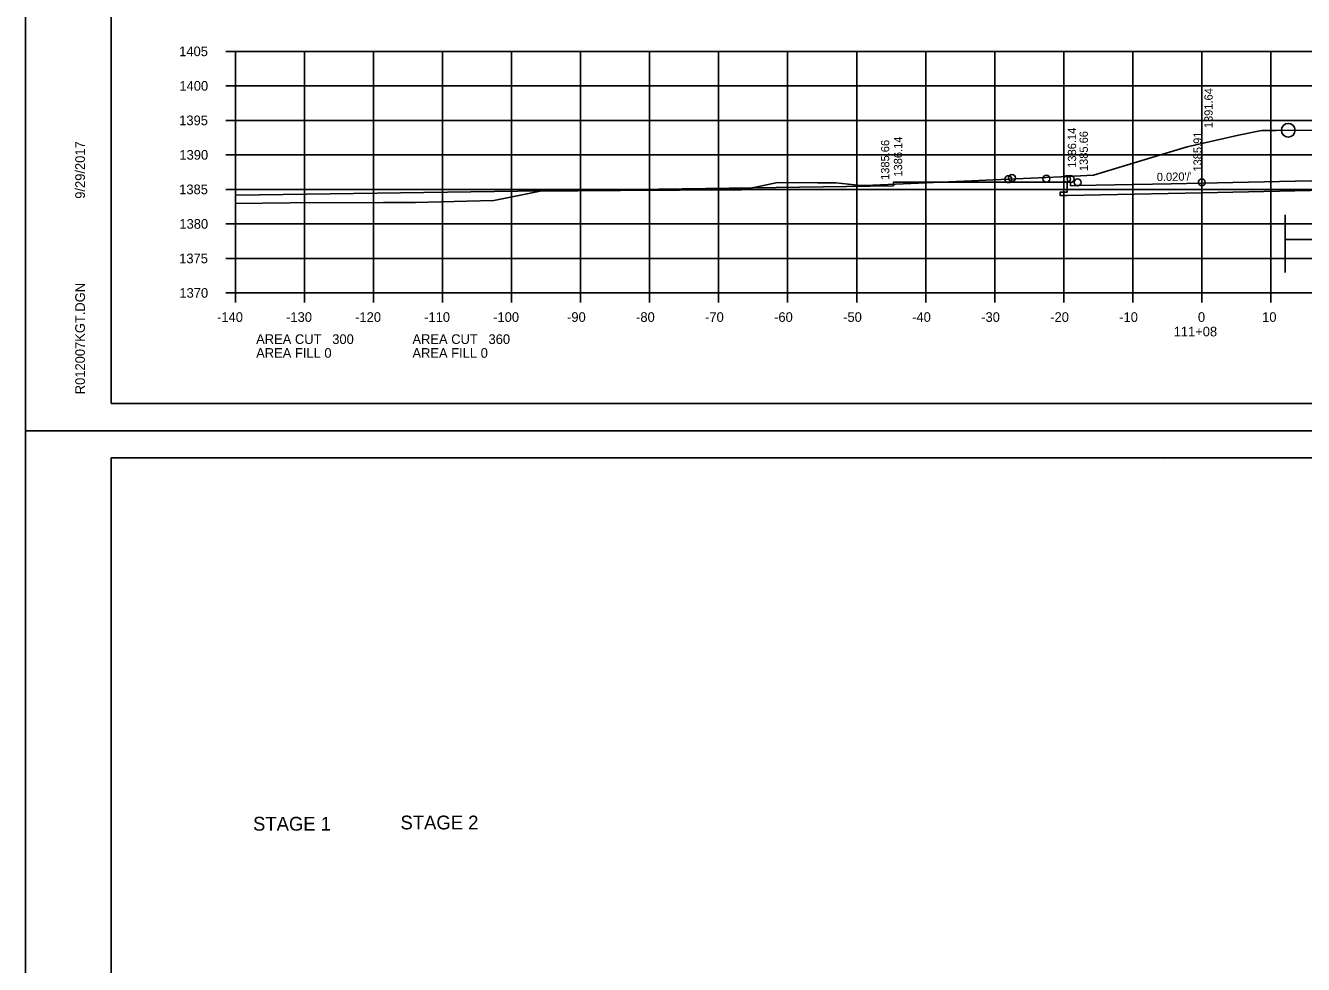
# Model space of a CAD drawing. Extents: x 1374311 to 1383814, y 384102 to 406278.
# Drawn here: x 1382550.5 to 1382735.6, y 386748.6 to 386884.7 of the extents above; entities that cross this region are included whole.
import ezdxf

# ---------------------------------------------------------------- set-up
doc = ezdxf.new("R2010")
doc.units = 0
for name, color, linetype in [('R_Axis', 7, 'Continuous'), ('R_Axis Annot', 7, 'Continuous'), ('R_Border', 7, 'Continuous'), ('R_Exist Surface', 7, 'Continuous'), ('R_Fin Surface', 7, 'Continuous'), ('R_Grid', 7, 'Continuous'), ('R_No Plot', 7, 'Continuous'), ('R_Water', 7, 'Continuous'), ('R_Xsect Elev', 7, 'Continuous'), ('R_Xsect Slope', 7, 'Continuous')]:
    doc.layers.add(name, color=color, linetype=linetype)

msp = doc.modelspace()

# ---------------------------------------------------------------- linework, layer by layer
at = {"layer": 'R_Axis'}
for p, q in [((1382579.46, 386880.92), (1382580.86, 386880.92)), ((1382580.86, 386845.92), (1382580.86, 386880.92)), ((1382579.46, 386875.92), (1382580.86, 386875.92)), ((1382579.46, 386870.92), (1382580.86, 386870.92)), ((1382579.46, 386865.92), (1382580.86, 386865.92)), ((1382579.46, 386860.92), (1382580.86, 386860.92)), ((1382579.46, 386855.92), (1382580.86, 386855.92)), ((1382579.46, 386850.92), (1382580.86, 386850.92)), ((1382579.46, 386845.92), (1382580.86, 386845.92)), ((1382580.86, 386845.92), (1382860.86, 386845.92)), ((1382580.86, 386844.52), (1382580.86, 386845.92)), ((1382590.86, 386844.52), (1382590.86, 386845.92)), ((1382600.86, 386844.52), (1382600.86, 386845.92)), ((1382610.86, 386844.52), (1382610.86, 386845.92)), ((1382620.86, 386844.52), (1382620.86, 386845.92)), ((1382630.86, 386844.52), (1382630.86, 386845.92)), ((1382640.86, 386844.52), (1382640.86, 386845.92)), ((1382650.86, 386844.52), (1382650.86, 386845.92)), ((1382660.86, 386844.52), (1382660.86, 386845.92)), ((1382670.86, 386844.52), (1382670.86, 386845.92)), ((1382680.86, 386844.52), (1382680.86, 386845.92)), ((1382690.86, 386844.52), (1382690.86, 386845.92)), ((1382700.86, 386844.52), (1382700.86, 386845.92)), ((1382710.86, 386844.52), (1382710.86, 386845.92)), ((1382720.86, 386844.52), (1382720.86, 386845.92)), ((1382730.86, 386844.52), (1382730.86, 386845.92))]:
    msp.add_line(p, q, dxfattribs=at)
at = {"layer": 'R_Border'}
for p, q in [((1382562.86, 386829.92), (1382562.86, 387035.38)), ((1382562.86, 386829.92), (1382562.86, 386829.92)), ((1382879.04, 386829.92), (1382562.86, 386829.92)), ((1382562.86, 386822.04), (1382879.04, 386822.04)), ((1382562.86, 386616.58), (1382562.86, 386822.04)), ((1382715.38, 386821.78), (1382715.38, 386821.78)), ((1382715.38, 386821.78), (1382715.38, 386821.78))]:
    msp.add_line(p, q, dxfattribs=at)
at = {"layer": 'R_Exist Surface'}
msp.add_lwpolyline([(1382580.86, 386858.87), (1382588.76, 386858.98), (1382602.3, 386859.04), (1382606.96, 386859.04), (1382614.39, 386859.22), (1382618.3, 386859.31), (1382621.65, 386860), (1382624.99, 386860.68), (1382630.44, 386860.71), (1382636.66, 386860.74), (1382645.19, 386860.81), (1382654.17, 386860.85), (1382656.68, 386861.36), (1382659.41, 386861.93), (1382665.17, 386861.89), (1382667.85, 386861.87), (1382671.5, 386861.5), (1382673.22, 386861.51), (1382687.49, 386862.18), (1382689.56, 386862.25), (1382700.44, 386862.75), (1382705.17, 386863), (1382714.74, 386865.86), (1382718.76, 386867.08), (1382726.17, 386868.76), (1382729.27, 386869.41), (1382729.57, 386869.44), (1382731.69, 386869.46), (1382733.39, 386869.48), (1382742.28, 386869.47)], dxfattribs=at)
at = {"layer": 'R_Fin Surface'}
for points in [[(1382580.96, 386860.08), (1382676.19, 386861.45), (1382676.19, 386861.95), (1382701.35, 386861.95), (1382701.47, 386861.95), (1382701.85, 386861.95), (1382701.86, 386861.57), (1382701.86, 386861.45), (1382702.61, 386861.46), (1382702.86, 386861.47), (1382716.4, 386861.74), (1382720.86, 386861.83), (1382734.4, 386862.1), (1382744.06, 386862.29)], [(1382745.61, 386860.93), (1382720.86, 386860.43), (1382701.35, 386860.04), (1382700.35, 386860.02), (1382700.36, 386860.52), (1382701.36, 386860.52), (1382701.35, 386862.05)]]:
    msp.add_lwpolyline(points, dxfattribs=at)
at = {"layer": 'R_Grid'}
for p, q in [((1382580.86, 386880.92), (1382860.86, 386880.92)), ((1382580.86, 386845.92), (1382580.86, 386880.92)), ((1382590.86, 386845.92), (1382590.86, 386880.92)), ((1382600.86, 386845.92), (1382600.86, 386880.92)), ((1382610.86, 386845.92), (1382610.86, 386880.92)), ((1382620.86, 386845.92), (1382620.86, 386880.92)), ((1382630.86, 386845.92), (1382630.86, 386880.92)), ((1382640.86, 386845.92), (1382640.86, 386880.92)), ((1382650.86, 386845.92), (1382650.86, 386880.92)), ((1382660.86, 386845.92), (1382660.86, 386880.92)), ((1382670.86, 386845.92), (1382670.86, 386880.92)), ((1382680.86, 386845.92), (1382680.86, 386880.92)), ((1382690.86, 386845.92), (1382690.86, 386880.92)), ((1382700.86, 386845.92), (1382700.86, 386880.92)), ((1382710.86, 386845.92), (1382710.86, 386880.92)), ((1382720.86, 386845.92), (1382720.86, 386880.92)), ((1382730.86, 386845.92), (1382730.86, 386880.92)), ((1382580.86, 386875.92), (1382860.86, 386875.92)), ((1382580.86, 386870.92), (1382860.86, 386870.92)), ((1382580.86, 386865.92), (1382860.86, 386865.92)), ((1382580.86, 386860.92), (1382860.86, 386860.92)), ((1382580.86, 386855.92), (1382860.86, 386855.92)), ((1382580.86, 386850.92), (1382860.86, 386850.92)), ((1382580.86, 386845.92), (1382860.86, 386845.92))]:
    msp.add_line(p, q, dxfattribs=at)
at = {"layer": 'R_No Plot'}
for p, q in [((1382550.46, 386825.94), (1382883.79, 386825.94)), ((1382550.46, 386825.93), (1382883.79, 386825.93))]:
    msp.add_line(p, q, dxfattribs=at)
for points in [[(1382550.45, 387039.27), (1382883.79, 387039.27), (1382883.79, 386825.93), (1382550.45, 386825.93)], [(1382796.78, 387035.38), (1382796.78, 387025.5), (1382832.51, 387025.5), (1382832.51, 387022.58), (1382855.71, 387022.58), (1382855.71, 386999.36), (1382879.04, 386999.36), (1382879.04, 386829.92), (1382562.86, 386829.92), (1382562.86, 387035.38)], [(1382550.45, 386825.93), (1382883.79, 386825.93), (1382883.79, 386612.6), (1382550.45, 386612.6)], [(1382796.78, 386822.04), (1382796.78, 386812.16), (1382832.51, 386812.16), (1382832.51, 386809.24), (1382855.71, 386809.24), (1382855.71, 386786.02), (1382879.04, 386786.02), (1382879.04, 386616.58), (1382562.86, 386616.58), (1382562.86, 386822.04)]]:
    msp.add_lwpolyline(points, close=True, dxfattribs=at)
for centre, radius in [((1382733.39, 386869.48), 1), ((1382692.82, 386862.4), 0.5), ((1382692.82, 386862.4), 0.5), ((1382693.35, 386862.57), 0.5), ((1382698.35, 386862.47), 0.5), ((1382701.35, 386862.41), 0.5), ((1382701.85, 386862.41), 0.5), ((1382702.86, 386861.93), 0.5), ((1382720.86, 386861.93), 0.5)]:
    msp.add_circle(centre, radius, dxfattribs=at)
at = {"layer": 'R_Water'}
for p, q in [((1382732.95, 386848.89), (1382732.95, 386857.21)), ((1382732.95, 386853.68), (1382819.07, 386853.68))]:
    msp.add_line(p, q, dxfattribs=at)

# ---------------------------------------------------------------- texts
at = {"layer": 'R_Axis Annot'}
for s, p in [('1405', (1382572.71, 386880.22)), ('1400', (1382572.74, 386875.22)), ('1395', (1382572.71, 386870.22)), ('1390', (1382572.74, 386865.22)), ('1385', (1382572.71, 386860.22)), ('1380', (1382572.74, 386855.22)), ('1375', (1382572.71, 386850.22)), ('1370', (1382572.74, 386845.22)), ('-140', (1382578.2, 386841.72)), ('-130', (1382588.2, 386841.72)), ('-120', (1382598.2, 386841.72)), ('-110', (1382608.2, 386841.72)), ('-100', (1382618.2, 386841.72)), ('-90', (1382628.9, 386841.72)), ('-80', (1382638.9, 386841.72)), ('-70', (1382648.9, 386841.72)), ('-60', (1382658.9, 386841.72)), ('-50', (1382668.9, 386841.72)), ('-40', (1382678.9, 386841.72)), ('-30', (1382688.9, 386841.72)), ('-20', (1382698.9, 386841.72)), ('-10', (1382708.9, 386841.72)), ('0', (1382720.3, 386841.72)), ('10', (1382729.6, 386841.72)), ('AREA CUT   300', (1382583.86, 386838.52)), ('AREA CUT   360', (1382606.5, 386838.52)), ('111+08', (1382716.78, 386839.62)), ('AREA FILL 0', (1382583.86, 386836.52)), ('AREA FILL 0', (1382606.5, 386836.52))]:
    msp.add_text(s, height=1.4, dxfattribs=at).set_placement(p)
at = {"layer": 'R_Border'}
for s, p in [('9/29/2017', (1382559.05, 386859.56)), ('R012007KGT.DGN', (1382559.05, 386831.24))]:
    msp.add_text(s, height=1.4, rotation=90, dxfattribs=at).set_placement(p)
at = {"layer": 'R_Water'}
for s, p in [('STAGE 1', (1382583.41, 386768.01)), ('STAGE 2', (1382604.77, 386768.19))]:
    msp.add_text(s, height=2, dxfattribs=at).set_placement(p)
at = {"layer": 'R_Xsect Elev'}
for s, p in [('1391.64', (1382722.43, 386869.79)), ('1386.14', (1382702.65, 386864.05)), ('1385.66', (1382675.58, 386862.29)), ('1386.14', (1382677.45, 386862.77)), ('1385.66', (1382704.35, 386863.57)), ('1385.91', (1382720.85, 386863.5))]:
    msp.add_text(s, height=1.2, rotation=90, dxfattribs=at).set_placement(p)
at = {"layer": 'R_Xsect Slope'}
msp.add_text("0.020'/'", height=1.2, rotation=1.1458, dxfattribs=at).set_placement((1382714.35, 386862.11))

doc.saveas('drawing.dxf')
